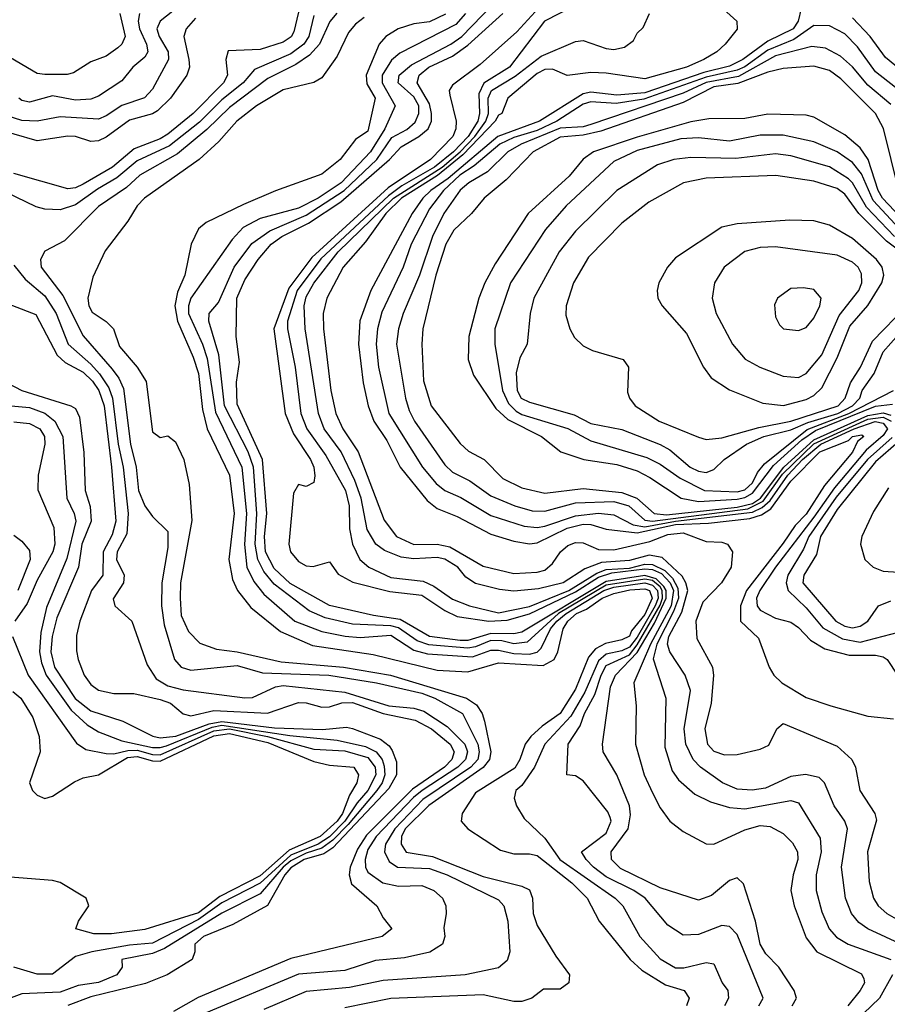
# Model space of a CAD drawing. Header units: inches. Extents: x 990535 to 1117859, y 769386 to 892122.
# Tile 380 of 656: x 1081005 to 1083261, y 795354 to 797914. Entities that reach past the tile are written whole.
import ezdxf

# ---------------------------------------------------------------- set-up
doc = ezdxf.new("R2010")
doc.units = ezdxf.units.IN
doc.header["$MEASUREMENT"] = 0
doc.layers.add('B0789', color=7, linetype='Continuous')

msp = doc.modelspace()

# ---------------------------------------------------------------- linework, layer by layer
at = {"layer": 'B0789', "color": 5}
for points, elevation in [([(1081447.8, 797972.2), (1081370.1, 797910), (1081361.1, 797890), (1081367.5, 797870), (1081391.2, 797830), (1081392.1, 797810), (1081350, 797733), (1081329.3, 797710.7), (1081270, 797691), (1081230, 797663.7), (1081210, 797655.4), (1081110, 797661.4), (1081050, 797650), (1081010, 797651.4), (1080950, 797670.5)], 2960), ([(1082926.5, 795350), (1082938.1, 795370), (1082870, 795535.3), (1082850, 795556.1), (1082830, 795558.5), (1082770, 795535.5), (1082730, 795533.8), (1082690, 795559.3), (1082630.8, 795630), (1082601.3, 795650), (1082530, 795684.8), (1082496.9, 795710), (1082477.4, 795730), (1082465.9, 795750), (1082530, 795799.1), (1082542.3, 795830), (1082539.7, 795839.7), (1082534, 795854), (1082470, 795934.8), (1082450, 795947.5), (1082427.3, 795950), (1082430.9, 796030), (1082462.3, 796077.7), (1082473.7, 796110), (1082500.5, 796159.5), (1082516.3, 796210), (1082530, 796234.5), (1082590, 796262.3), (1082610, 796288.3), (1082670, 796391.2), (1082676.4, 796410), (1082675.6, 796430), (1082670, 796439), (1082650, 796455.9), (1082630, 796459.2), (1082530, 796443.5), (1082405.7, 796370), (1082324.4, 796295.6), (1082290, 796290.7), (1082258.6, 796298.6), (1082230, 796299.6), (1082190, 796282.9), (1082170, 796279.4), (1082068.2, 796288.2), (1082038.7, 796298.7), (1081990, 796332.5), (1081970, 796337.6), (1081870, 796342.5), (1081799, 796359), (1081757.2, 796377.2), (1081666.5, 796446.5), (1081639.4, 796479.4), (1081623.8, 796510), (1081616.7, 796550), (1081621.5, 796630), (1081612.9, 796750), (1081598.9, 796790), (1081537.1, 796910), (1081522.2, 797042.2), (1081496.3, 797130), (1081497.6, 797150), (1081521.4, 797178.6), (1081562.9, 797270), (1081608.4, 797331.6), (1081654.9, 797365.1), (1081750, 797405.4), (1081848.5, 797470), (1081933.8, 797550), (1081972.4, 797607.6), (1082011.6, 797628.4), (1082033, 797647), (1082042.3, 797670), (1082042.4, 797690), (1082030, 797713.2), (1081989.3, 797750), (1081991.9, 797770), (1082023.4, 797796.6), (1082125.7, 797850), (1082154.3, 797870), (1082260.1, 797979.9)], 3160), ([(1082817.1, 797957.1), (1082869.4, 797910), (1082870, 797888.9), (1082839.4, 797850), (1082817.4, 797830), (1082783.9, 797810), (1082738.7, 797790), (1082630, 797760.3), (1082530, 797775.1), (1082490, 797776.3), (1082428.5, 797768.5), (1082390, 797784.9), (1082370, 797784), (1082350, 797773.8), (1082273.8, 797710), (1082258.6, 797670), (1082250, 797665.4), (1082241.4, 797650), (1082157.2, 797562.8), (1082091.1, 797508.9), (1081997.9, 797450), (1081957.2, 797410), (1081903.7, 797336.3), (1081845.8, 797270), (1081803.1, 797190), (1081794.2, 797150), (1081794.5, 797110), (1081813.4, 796950), (1081826.4, 796890), (1081844.6, 796850), (1081884.7, 796790), (1081952.7, 796612.7), (1081984.9, 796570), (1082030, 796549.3), (1082090, 796549.9), (1082123.3, 796543.3), (1082210, 796493.4), (1082290, 796473.5), (1082350, 796477.3), (1082370, 796483), (1082390, 796499.5), (1082410.6, 796530), (1082430, 796546.3), (1082450, 796554.7), (1082470, 796553.9), (1082510, 796536), (1082550, 796535.8), (1082643.1, 796556.9), (1082690, 796575.3), (1082730, 796579.4), (1082790, 796557), (1082830, 796555.7), (1082844.9, 796550), (1082858, 796530), (1082854.4, 796490), (1082829.4, 796450), (1082781, 796399), (1082762.4, 796350), (1082765, 796305), (1082805.9, 796230), (1082808.8, 796208.8), (1082802.9, 796137.1), (1082786, 796070), (1082793.4, 796030), (1082810, 796011.7), (1082837.7, 796002.3), (1082870, 796003.4), (1082930, 796016.8), (1082952.6, 796027.4), (1082973.3, 796070), (1082990, 796084.2), (1083130, 796025), (1083168, 795990), (1083178.2, 795970), (1083189.6, 795910), (1083228.4, 795850), (1083232.5, 795832.5), (1083208.7, 795750), (1083213.2, 795673.2), (1083224.6, 795630), (1083236.6, 795610), (1083259.3, 795590), (1083350, 795538.3)], 3280), ([(1081730, 797933.1), (1081717.8, 797882.2), (1081710.4, 797869.6), (1081690, 797855), (1081630, 797836), (1081547.2, 797832.8), (1081540.8, 797810), (1081545, 797770), (1081534.4, 797750), (1081455.5, 797670), (1081390, 797616), (1081370, 797604), (1081302.3, 797577.7), (1081246.1, 797530), (1081170, 797486.3), (1081150, 797477), (1081130, 797474.2), (1080990, 797514.2)], 3020), ([(1082345.5, 797934.5), (1082297.5, 797882.5), (1082202.5, 797797.5), (1082130, 797743.4), (1082121.5, 797730), (1082122.8, 797717.2), (1082140.1, 797650), (1082138.7, 797630), (1082130.6, 797610), (1082073.3, 797550), (1081963.1, 797476.9), (1081764.7, 797295.3), (1081704.4, 797215.6), (1081665.9, 797110), (1081695.5, 796890), (1081716.9, 796836.9), (1081761.2, 796770), (1081769.6, 796750), (1081772.2, 796727.8), (1081769.2, 796710.8), (1081750, 796700.4), (1081730, 796705.6), (1081717.1, 796682.9), (1081704.2, 796550), (1081709, 796530), (1081730, 796505), (1081750, 796493.7), (1081767.5, 796492.5), (1081810, 796504.2), (1081832.6, 796472.6), (1081871.3, 796451.3), (1081967, 796427), (1082050, 796417.2), (1082110, 796377.4), (1082142.5, 796362.5), (1082224.9, 796350), (1082272.3, 796352.3), (1082330, 796368.8), (1082450, 796426.3), (1082510, 796464.1), (1082544.7, 796475.3), (1082630, 796486), (1082650, 796484.6), (1082673.8, 796473.8), (1082696.4, 796450), (1082704.9, 796430), (1082698.8, 796390), (1082645.3, 796290), (1082601.5, 796190), (1082607.4, 796130), (1082605.6, 796030), (1082628.5, 795950), (1082650, 795903.3), (1082670, 795864.5), (1082694.8, 795830), (1082730, 795803.4), (1082790, 795770.8), (1082810, 795770.5), (1082890, 795807.2), (1082930, 795819.1), (1082956.1, 795816.1), (1082990, 795798), (1083014, 795774), (1083027.4, 795750), (1083027.8, 795730), (1083015.5, 795690), (1083009.5, 795650), (1083018.1, 795610), (1083050, 795526.5), (1083077.1, 795490), (1083193.1, 795433.1), (1083199.8, 795419.8), (1083201.3, 795410), (1083190.4, 795390), (1083157.9, 795350)], 3220), ([(1082448.9, 797951.1), (1082369.5, 797910), (1082278.3, 797790), (1082211.5, 797748.5), (1082198.6, 797721.4), (1082200.4, 797670), (1082196.1, 797650), (1082170.7, 797610), (1082132.5, 797570), (1082083.6, 797530), (1081998.4, 797481.6), (1081963.7, 797456.3), (1081787.5, 797292.5), (1081726.4, 797210), (1081701.4, 797130), (1081701.2, 797110), (1081721.3, 797010), (1081735.6, 796890), (1081751.8, 796850), (1081800.7, 796780.7), (1081851.6, 796690), (1081861.5, 796650), (1081862.7, 796590), (1081870.5, 796550.5), (1081889.3, 796510), (1081912.9, 796490), (1081970, 796463.7), (1082054, 796454), (1082081.4, 796441.4), (1082130, 796407.2), (1082174.4, 796390), (1082250, 796371.4), (1082330, 796388), (1082432.2, 796430), (1082505, 796475), (1082530, 796484.4), (1082590, 796488.1), (1082630, 796498.4), (1082650, 796497.2), (1082681.9, 796481.9), (1082702.1, 796462.1), (1082716.1, 796436.1), (1082717.3, 796410), (1082704.8, 796375.2), (1082661.8, 796290), (1082652, 796252), (1082684.5, 796150), (1082682.3, 796022.3), (1082701.2, 795961.2), (1082717.7, 795937.7), (1082760.2, 795900.2), (1082800.5, 795880.5), (1082850, 795865.1), (1082890, 795861.7), (1083010, 795884), (1083030, 795877.8), (1083085.8, 795785.8), (1083088.4, 795750), (1083075.7, 795690), (1083076, 795650), (1083090, 795594.4), (1083109.7, 795550), (1083128.1, 795528.1), (1083158.8, 795510), (1083270.1, 795470)], 3240), ([(1083036.8, 797943.2), (1083028.8, 797910), (1083015.7, 797890), (1082950, 797858.4), (1082885.3, 797810), (1082850, 797792.9), (1082783.8, 797776.2), (1082630, 797723.3), (1082557.7, 797717.7), (1082490, 797725.1), (1082470, 797721.4), (1082356.7, 797650), (1082248.2, 797610), (1082118.8, 797501.2), (1082073.9, 797470), (1082053, 797450), (1082025.3, 797410), (1081917.4, 797210), (1081889.2, 797130.8), (1081885.4, 797070), (1081897.5, 796970), (1081911, 796910), (1081925.9, 796870), (1081959.3, 796819.3), (1081993.7, 796750), (1082064, 796664), (1082090, 796642.6), (1082142, 796622), (1082230, 796576.4), (1082290, 796557.7), (1082330, 796551.2), (1082350, 796553.5), (1082428.4, 796591.6), (1082470, 796602.1), (1082490, 796601), (1082530, 796589.2), (1082610, 796579.9), (1082710, 796601.1), (1082795.4, 796604.6), (1082903.1, 796616.9), (1082933.8, 796626.2), (1082958.1, 796641.9), (1083010, 796714.4), (1083085.5, 796790), (1083160.1, 796819.9), (1083170, 796830), (1083194.3, 796834.3), (1083199.4, 796830), (1083183.1, 796816.9), (1083170, 796789.7), (1083097.1, 796702.9), (1083050, 796628.6), (1083020.9, 796599.1), (1082990, 796552.6), (1082894.9, 796430), (1082879.2, 796390), (1082879.3, 796350), (1082925.8, 796305.8), (1082953.2, 796230), (1082965.2, 796210), (1082986.2, 796190), (1083050, 796151.1), (1083113.4, 796130), (1083210, 796102.9), (1083276.3, 796096.3)], 3320), ([(1081265.6, 797930), (1081279.2, 797870), (1081270.1, 797850), (1081259.6, 797840.4), (1081230, 797818.8), (1081190, 797804.6), (1081144.4, 797775.6), (1081128.5, 797771.5), (1081070, 797771.5), (1081050, 797773.6), (1080896.1, 797863.9)], 2920), ([(1081770, 797924.8), (1081756.3, 797870), (1081743.8, 797850), (1081710, 797825.2), (1081615.5, 797784.5), (1081585.7, 797750), (1081530, 797705.2), (1081472.3, 797647.7), (1081394.4, 797585.6), (1081310, 797546.8), (1081257.5, 797502.5), (1081206.8, 797473.2), (1081150, 797432.7), (1081110, 797419.8), (1081070, 797421), (1081047.5, 797427.5), (1080917.5, 797490)], 3040), ([(1081461.9, 797918.1), (1081437.8, 797890), (1081431.9, 797870), (1081444.9, 797810), (1081446, 797790), (1081439.1, 797770), (1081397, 797710), (1081362.9, 797677.1), (1081350, 797668.8), (1081290, 797652.7), (1081230, 797608.2), (1081210, 797598.7), (1081190, 797597.1), (1081150, 797610.5), (1081130, 797610.8), (1081050, 797599), (1080930, 797633.2)], 2980), ([(1081316.5, 797930), (1081313.1, 797910), (1081316.6, 797890), (1081334.7, 797850), (1081337.6, 797830), (1081330, 797816.2), (1081298.6, 797790), (1081270, 797755), (1081210, 797714.7), (1081190, 797707.6), (1081150, 797704.7), (1081090, 797716.1), (1081030, 797699.8), (1081010, 797704), (1081002.9, 797710)], 2940), ([(1081829.2, 797930.8), (1081810.9, 797909.1), (1081784.7, 797850), (1081758.2, 797821.8), (1081722.8, 797797.2), (1081650, 797760.9), (1081550, 797685.3), (1081491.6, 797628.4), (1081414.9, 797565.1), (1081317.4, 797510), (1081282.3, 797477.7), (1081210, 797427.8), (1081121.4, 797338.6), (1081070, 797311.6), (1081058.9, 797290), (1081060.3, 797270), (1081116.7, 797196.7), (1081170, 797091.6), (1081245.5, 797005.5), (1081262.2, 796982.2), (1081274.5, 796954.5), (1081293.1, 796810), (1081308, 796750), (1081313.5, 796690), (1081330, 796649.5), (1081350, 796622), (1081390, 796582.8), (1081390, 796541.2), (1081374.3, 796450), (1081373.7, 796390), (1081380.2, 796340.2), (1081407.5, 796250), (1081425.1, 796230), (1081450, 796222.6), (1081570, 796234.3), (1081635.8, 796215.8), (1081808.7, 796210), (1081932.6, 796190), (1082050, 796162.7), (1082083.8, 796150), (1082156.2, 796110), (1082196.1, 796030), (1082199.5, 796010), (1082195.6, 795990), (1082177.9, 795970), (1082053.4, 795886.6), (1081980, 795810), (1081956, 795770), (1081953.5, 795750), (1081965.5, 795725.5), (1081987.4, 795710), (1082070, 795706.8), (1082116.4, 795690), (1082250, 795625.5), (1082263.9, 795610), (1082274.2, 795570), (1082279.6, 795490), (1082272.5, 795467.5), (1082250, 795449), (1082163, 795430), (1081950, 795415.7), (1081862.6, 795397.4), (1081750, 795386.8), (1081639.6, 795340.4)], 3060), ([(1081900.6, 797919.4), (1081877.8, 797902.2), (1081859.7, 797880.3), (1081830, 797819.4), (1081790, 797762.9), (1081769.3, 797750.7), (1081690, 797731.6), (1081620.8, 797690), (1081569.3, 797650), (1081522.7, 797597.3), (1081471.2, 797550), (1081329, 797450), (1081310.4, 797430), (1081286.4, 797390), (1081227.3, 797312.7), (1081195.3, 797244.7), (1081181.8, 797190), (1081184.4, 797170), (1081193.5, 797153.5), (1081230, 797129), (1081248.7, 797110), (1081264.3, 797064.3), (1081310.3, 797010), (1081333.4, 796973.4), (1081350, 796842), (1081370, 796827.4), (1081390, 796831.8), (1081410, 796816.5), (1081431.7, 796770), (1081445.7, 796705.7), (1081452, 796612), (1081422.7, 796450), (1081421.7, 796410), (1081425, 796365), (1081443.5, 796323.5), (1081473.2, 796293.2), (1081516.8, 796276.8), (1081570, 796270.2), (1081684.6, 796244.6), (1081847.1, 796230), (1081969.1, 796210), (1082166.7, 796150), (1082192.5, 796132.5), (1082207.5, 796110), (1082213.3, 796090), (1082230.2, 796010.2), (1082226.2, 795990), (1082210.1, 795969.9), (1082068.9, 795871.1), (1082007.5, 795810), (1081997.3, 795790), (1081996.6, 795770), (1082010, 795749.4), (1082078.3, 795738.3), (1082210, 795686.1), (1082310, 795660.8), (1082330, 795651.8), (1082337.9, 795630), (1082340.2, 795590), (1082350, 795558.4), (1082398.6, 795478.6), (1082434.3, 795430), (1082432.7, 795410), (1082410, 795393.5), (1082366.6, 795393.4), (1082336.5, 795370), (1082310, 795361.4), (1082290, 795361.5), (1082210, 795378.4), (1081970, 795369), (1081850, 795344.4)], 3080), ([(1082111.7, 797928.3), (1082070, 797908.1), (1082030, 797903), (1081988.8, 797890), (1081956.5, 797870), (1081939.1, 797850), (1081905.3, 797770), (1081907.2, 797747.2), (1081929.4, 797710), (1081910, 797624.4), (1081877.8, 797602.2), (1081837.9, 797550), (1081790, 797511.9), (1081670, 797469.1), (1081586.4, 797433.6), (1081490, 797386.7), (1081470.1, 797370), (1081450.7, 797330), (1081434.1, 797250), (1081414.8, 797205.2), (1081407.9, 797170), (1081415.4, 797130), (1081456.3, 797036.3), (1081470, 796994), (1081480.5, 796900.5), (1081491.9, 796850), (1081550.6, 796730), (1081562.2, 796630), (1081548.5, 796510), (1081558.1, 796458.1), (1081570.9, 796430), (1081605.7, 796385.7), (1081683, 796323), (1081766.4, 796286.4), (1081923.7, 796263.7), (1082090, 796222.5), (1082170, 796218.1), (1082250, 796241.4), (1082365.7, 796234.3), (1082394.4, 796250), (1082404.1, 796270), (1082417.9, 796330), (1082429.7, 796350), (1082452.8, 796370), (1082478.6, 796381.4), (1082519.6, 796410), (1082550, 796421.8), (1082591.2, 796431.2), (1082630, 796433.7), (1082642.5, 796430), (1082649, 796410), (1082630, 796367.7), (1082595.4, 796324.6), (1082590, 796311.3), (1082570, 796301.1), (1082528.1, 796291.9), (1082502.1, 796277.9), (1082483.7, 796256.3), (1082450, 796173.1), (1082410, 796110.3), (1082363, 796077), (1082334.1, 796050), (1082318.9, 796030), (1082304.9, 795990), (1082292, 795968), (1082190, 795903.4), (1082155.3, 795850), (1082152.4, 795830), (1082170.1, 795810.1), (1082254.7, 795754.7), (1082290, 795744.7), (1082330, 795745.3), (1082350, 795740.3), (1082440.1, 795670), (1082479.9, 795630), (1082511.7, 795570), (1082592.4, 795470), (1082622.3, 795442.3), (1082684.1, 795404.1), (1082732.5, 795390), (1082745.4, 795370), (1082738.6, 795350)], 3120), ([(1082164, 797930), (1082138.9, 797901.1), (1081993.5, 797826.5), (1081971.7, 797808.3), (1081947, 797770), (1081947.6, 797750), (1081981, 797690), (1081953.9, 797630), (1081917.1, 797570), (1081840.5, 797490), (1081780.9, 797450), (1081730, 797423.4), (1081630, 797397.1), (1081586.2, 797373.8), (1081557.6, 797342.4), (1081450, 797190), (1081443.5, 797170), (1081443.6, 797150), (1081480.5, 797070), (1081492.7, 797032.7), (1081513.7, 796893.7), (1081582, 796750), (1081594.4, 796630), (1081589.2, 796549.2), (1081595.2, 796490), (1081613.4, 796453.4), (1081640, 796420), (1081720.1, 796350), (1081790, 796322.9), (1081851.1, 796311.1), (1081890, 796307.6), (1081970, 796313.3), (1082030, 796274.8), (1082065.3, 796265.3), (1082182.4, 796257.6), (1082230, 796274.4), (1082250, 796274.9), (1082290, 796265.5), (1082330, 796264.5), (1082350.4, 796269.6), (1082360.5, 796279.5), (1082384.7, 796330), (1082401.7, 796350), (1082426.1, 796370), (1082523.9, 796430), (1082550, 796438.1), (1082630, 796449.6), (1082650, 796443.7), (1082663.3, 796430), (1082665, 796410), (1082657, 796390), (1082610, 796308.8), (1082590, 796282.1), (1082570, 796272.5), (1082530, 796264.3), (1082510, 796247.1), (1082474.2, 796165.8), (1082437.4, 796102.6), (1082370.3, 796030), (1082343.7, 795970), (1082310, 795922.9), (1082294.6, 795910), (1082290.7, 795890), (1082296.8, 795870), (1082316.7, 795836.7), (1082370, 795785.4), (1082408.8, 795730), (1082553.5, 795630), (1082572.9, 795610), (1082617.3, 795530), (1082670, 795472), (1082710, 795448.9), (1082731.5, 795448.5), (1082790, 795462.9), (1082810, 795458.8), (1082831.3, 795410), (1082845.8, 795390), (1082847.3, 795370), (1082837.1, 795350)], 3140), ([(1083013.6, 795350), (1083024.8, 795370), (1083018.5, 795390), (1082978.4, 795450), (1082945, 795485), (1082930.3, 795510), (1082918.2, 795570), (1082886.9, 795666.9), (1082870, 795682.4), (1082850, 795675.4), (1082803.3, 795636.7), (1082770, 795624.2), (1082670, 795656.7), (1082567.1, 795707.1), (1082543.8, 795730), (1082542.5, 795750), (1082586.8, 795810), (1082593.3, 795846.7), (1082590, 795870), (1082557.1, 795950), (1082521.6, 796010), (1082519.9, 796030), (1082540.8, 796179.2), (1082554.1, 796210), (1082610, 796268.2), (1082655.5, 796344.5), (1082685.9, 796410), (1082685.4, 796430), (1082679.9, 796439.9), (1082659.9, 796459.9), (1082630, 796468.7), (1082530, 796453.5), (1082310, 796321.6), (1082290, 796316.7), (1082230, 796317.6), (1082170, 796299.6), (1082150, 796299.5), (1082070.5, 796310.5), (1081994, 796354), (1081924.4, 796364.4), (1081810, 796390.8), (1081707.9, 796447.9), (1081666.8, 796486.8), (1081644.3, 796530), (1081641.5, 796570), (1081647.1, 796630), (1081636, 796770), (1081570, 796914.6), (1081568.8, 796971.2), (1081576.6, 797023.4), (1081567.7, 797090), (1081569.1, 797190), (1081590, 797237.9), (1081624.9, 797290), (1081658.8, 797330), (1081686.2, 797350), (1081755.6, 797384.4), (1081839.6, 797440.4), (1081966.2, 797550), (1081996.4, 797583.6), (1082042.8, 797610), (1082066.8, 797630), (1082075.7, 797650), (1082075.7, 797670), (1082070, 797694.8), (1082038.3, 797750), (1082043.4, 797770), (1082069, 797790), (1082130, 797819.2), (1082170, 797847.5), (1082261.2, 797930)], 3180), ([(1083339, 795490), (1083210, 795550.1), (1083186.3, 795566.2), (1083167.3, 795590), (1083152.1, 795630), (1083141.2, 795710), (1083156.7, 795810), (1083150.1, 795830), (1083122.7, 795870), (1083096.9, 795930), (1083083.7, 795943.7), (1083048.3, 795951.7), (1083010, 795946.1), (1082944, 795916), (1082909.1, 795910.9), (1082870, 795913), (1082831.8, 795930), (1082775, 795970), (1082756, 795990), (1082737, 796030), (1082732.7, 796070), (1082749.3, 796170), (1082734.7, 796210), (1082695.5, 796270), (1082688.8, 796290), (1082693, 796310), (1082726.5, 796373.5), (1082741.7, 796430), (1082737.2, 796450), (1082727.1, 796467.1), (1082675.3, 796515.3), (1082641.9, 796521.9), (1082590, 796507.9), (1082517.9, 796502.1), (1082474, 796486), (1082418.1, 796450), (1082353.8, 796433.8), (1082290, 796428.4), (1082252.4, 796432.4), (1082190, 796448), (1082164.7, 796464.7), (1082143.9, 796490), (1082110, 796511), (1082090, 796515.2), (1082030, 796512.4), (1081996.5, 796516.5), (1081953.4, 796533.4), (1081930.8, 796550), (1081908.4, 796588.4), (1081892.3, 796670), (1081876, 796716), (1081841, 796790), (1081796.6, 796850), (1081782, 796890), (1081747.4, 797110), (1081744.7, 797170), (1081750, 797192.9), (1081770, 797228.8), (1081832.5, 797310), (1081977.1, 797450), (1082103.5, 797530), (1082150.4, 797570), (1082188.3, 797610), (1082217, 797650), (1082223.9, 797670), (1082223.1, 797710), (1082231.6, 797730), (1082293.3, 797766.7), (1082360.6, 797819.4), (1082450, 797857.2), (1082470, 797860.1), (1082530, 797838.7), (1082550, 797836.7), (1082577.6, 797842.4), (1082600.5, 797859.5), (1082610, 797879), (1082626.2, 797893.8), (1082642, 797930)], 3260), ([(1083310, 797771.6), (1083255.6, 797815.6), (1083215.8, 797870), (1083170, 797918.3)], 3320), ([(1083301.9, 797721.9), (1083230, 797778.6), (1083183.5, 797843.5), (1083150, 797876.9), (1083110, 797897.6), (1083070, 797898.4), (1083017.8, 797862.2), (1082950, 797834.4), (1082890, 797791.2), (1082870, 797782.2), (1082790, 797764.4), (1082627.6, 797707.6), (1082556, 797696), (1082490, 797700.1), (1082470, 797694.4), (1082401.1, 797650), (1082350, 797625.9), (1082290, 797607.2), (1082253.2, 797590), (1082186.1, 797533.9), (1082149.5, 797510), (1082106.6, 797470), (1082070, 797422.3), (1082023, 797330), (1082001.9, 797270), (1081946.5, 797153.5), (1081934.8, 797110), (1081931.9, 797070), (1081937.5, 797010), (1081964.6, 796890), (1082051.9, 796750), (1082087.8, 796707.8), (1082110, 796689.5), (1082151.9, 796671.9), (1082230, 796624.8), (1082316.6, 796596.6), (1082350, 796593.6), (1082370, 796597.1), (1082450, 796623.6), (1082510, 796631.2), (1082550, 796626.8), (1082600.3, 796600.3), (1082630, 796595.4), (1082710, 796610.2), (1082910, 796633.8), (1082934.9, 796645.1), (1082956, 796664), (1083002, 796730), (1083040.1, 796770), (1083087.5, 796810), (1083174.8, 796850), (1083228.9, 796868.9), (1083250, 796865.2), (1083261.5, 796850), (1083250, 796832.9), (1083205.6, 796794.4), (1083123.2, 796696.8), (1083070, 796620.1), (1082969.7, 796490.3), (1082928.9, 796430), (1082920.6, 796410), (1082922.2, 796390), (1082930, 796378.2), (1082970, 796357.8), (1083010, 796347.3), (1083030, 796333.4), (1083060.7, 796300.7), (1083097.8, 796277.8), (1083161.7, 796261.7), (1083230, 796261.5), (1083250, 796257.4), (1083259.9, 796250), (1083287.5, 796210)], 3340), ([(1083270, 797693.1), (1083210, 797743.5), (1083170, 797791.5), (1083139.2, 797819.2), (1083099.5, 797839.5), (1083064.1, 797844.1), (1082970, 797820.2), (1082873.9, 797766.1), (1082790, 797750.4), (1082730, 797722.7), (1082490, 797641), (1082470, 797635), (1082410, 797631.8), (1082308.9, 797590), (1082273.6, 797570), (1082221.4, 797518.6), (1082172.3, 797490), (1082150, 797470.4), (1082107.5, 797410), (1082078.2, 797350), (1082044.6, 797250), (1082001.7, 797150), (1081989.8, 797110), (1081984.9, 797070), (1082007.6, 796930), (1082017.5, 796897.5), (1082031.7, 796870), (1082110, 796756.6), (1082130, 796737.7), (1082174.9, 796714.9), (1082230, 796676.2), (1082292.2, 796650), (1082337.1, 796637.1), (1082370, 796635.6), (1082450, 796657.3), (1082550, 796660.9), (1082589, 796650), (1082630, 796612.8), (1082650.1, 796610.1), (1082898.2, 796641.8), (1082937.8, 796662.2), (1082988, 796732), (1083070, 796810.9), (1083210, 796875.5), (1083250, 796880), (1083270.7, 796870)], 3360), ([(1083290.6, 797470), (1083250.9, 797630.9), (1083230, 797669.6), (1083139.7, 797759.7), (1083110, 797781.6), (1083070, 797792.7), (1082990, 797786.6), (1082950, 797777.4), (1082871.9, 797748.1), (1082810, 797739.6), (1082730, 797698.3), (1082516.1, 797623.9), (1082470, 797613.5), (1082410, 797608.8), (1082339.7, 797570), (1082270, 797497.7), (1082212.1, 797450), (1082179.4, 797410), (1082133.6, 797366.4), (1082112.7, 797330), (1082086.4, 797250), (1082053, 797110), (1082050.1, 797069.9), (1082055, 796975), (1082074.6, 796910), (1082150, 796811.7), (1082171.6, 796791.6), (1082212.5, 796770), (1082260.7, 796720.7), (1082310, 796696.8), (1082370, 796682.4), (1082470, 796695.3), (1082570, 796684.5), (1082609.6, 796669.6), (1082654.2, 796630), (1082686.3, 796626.3), (1082870, 796646.3), (1082910, 796656.3), (1082931.2, 796670), (1082991.2, 796750), (1083070, 796821.3), (1083210, 796884.8), (1083250, 796891.7), (1083270, 796885.8)], 3380), ([(1083310, 797384.8), (1083247.7, 797450), (1083236.8, 797470), (1083210.7, 797550.7), (1083190, 797580.4), (1083150, 797614.9), (1083070, 797660.8), (1083050, 797665.4), (1082950, 797668.5), (1082890, 797657.2), (1082796.3, 797656.3), (1082750, 797648.4), (1082610, 797608.3), (1082496.8, 797570), (1082470, 797551.2), (1082433.2, 797506.8), (1082327.3, 797410), (1082240.7, 797279.3), (1082213.8, 797230), (1082198.4, 797190), (1082172.8, 797090), (1082171.1, 797030), (1082184.6, 796990), (1082242.9, 796902.9), (1082274, 796874), (1082361.7, 796830), (1082411.6, 796790), (1082471.3, 796770), (1082557.1, 796757.1), (1082610, 796740.6), (1082643.6, 796723.6), (1082724.4, 796670), (1082770, 796660.7), (1082870, 796667.4), (1082890, 796671.3), (1082910, 796682.9), (1082964.9, 796755.1), (1083038.3, 796821.7), (1083073.9, 796846.1), (1083230, 796909.4), (1083274.2, 796914.2)], 3420), ([(1083292.2, 797370), (1083223.6, 797443.6), (1083193.1, 797513.1), (1083170, 797542.5), (1083130, 797570), (1083070, 797596.5), (1082990, 797613.5), (1082930, 797613.4), (1082850, 797598.4), (1082770, 797606.3), (1082724, 797604), (1082610, 797574.1), (1082550, 797544.8), (1082426, 797430), (1082371.9, 797368.1), (1082280.8, 797230), (1082240.4, 797110), (1082240.1, 797070), (1082260, 796950), (1082275.5, 796915.5), (1082295.8, 796895.8), (1082310, 796887.3), (1082430, 796850.9), (1082490, 796818.9), (1082635.7, 796775.7), (1082670, 796758.5), (1082721.9, 796721.9), (1082785.5, 796690), (1082870, 796686.2), (1082890, 796691.3), (1082910, 796709.7), (1082923.2, 796736.8), (1082941, 796759), (1083051.9, 796848.1), (1083160.9, 796890), (1083276.6, 796950)], 3440), ([(1083279.5, 797350), (1083206.1, 797426.1), (1083170, 797489.7), (1083159.9, 797499.9), (1083110, 797531.1), (1083010, 797559.9), (1082970, 797564.7), (1082866.9, 797553.1), (1082750, 797555.4), (1082706, 797550), (1082663.5, 797536.5), (1082557, 797470), (1082450, 797364.1), (1082407.8, 797310), (1082341.2, 797190), (1082332.3, 797150), (1082324.5, 797070), (1082305.6, 797034.4), (1082295.8, 796995.8), (1082298.3, 796950), (1082308.7, 796930), (1082330, 796919), (1082446.1, 796886.1), (1082490, 796864.3), (1082570, 796848.6), (1082670, 796809.1), (1082695.6, 796795.6), (1082747.7, 796750), (1082770, 796739.6), (1082790, 796736.9), (1082810, 796744), (1082836.5, 796770), (1082894.2, 796810), (1082939.6, 796830), (1083010, 796847.2), (1083053.9, 796866.1), (1083132.4, 796890), (1083170, 796910), (1083188.8, 796930), (1083195.5, 796950), (1083226.1, 796993.9), (1083250, 797050.4), (1083290, 797095.5)], 3460), ([(1083321.7, 797290), (1083258.3, 797338.3), (1083186.5, 797410), (1083150, 797460), (1083130, 797475.3), (1083070, 797494.2), (1082970.9, 797509.1), (1082790, 797501.4), (1082730.6, 797489.4), (1082640.7, 797439.3), (1082570, 797384.7), (1082483.8, 797296.2), (1082444.9, 797230), (1082425.8, 797170), (1082425.2, 797145.2), (1082435.3, 797110), (1082447.7, 797087.7), (1082470, 797066), (1082493.9, 797053.9), (1082574, 797030), (1082587.7, 797010), (1082585.5, 796945.5), (1082590.1, 796930), (1082605, 796910), (1082667.8, 796870), (1082770, 796828.5), (1082790, 796822.6), (1082830, 796826.9), (1082926.7, 796853.3), (1083010, 796869.6), (1083132.6, 796910), (1083150.9, 796930), (1083165.3, 796970), (1083191.3, 797010), (1083222.3, 797077.7), (1083311.7, 797170)], 3480), ([(1080990, 797275.2), (1081019.3, 797239.3), (1081070, 797195.9), (1081100.1, 797150), (1081130.8, 797070), (1081190, 797018.4), (1081212.7, 796992.7), (1081236.6, 796956.6), (1081246, 796930), (1081261.3, 796810), (1081273.8, 796750), (1081286.8, 796630), (1081283, 796577), (1081258.3, 796530), (1081256.4, 796510), (1081276.4, 796470), (1081274.5, 796450), (1081248.1, 796408.1), (1081252.2, 796390), (1081296.6, 796350), (1081336.4, 796236.4), (1081359.8, 796199.8), (1081390, 796182.2), (1081430, 796171.3), (1081590, 796151), (1081610, 796151.7), (1081670, 796178.9), (1081690, 796182.6), (1081850, 796165.3), (1081964.8, 796130), (1082030, 796123.6), (1082055.7, 796115.7), (1082116.3, 796076.3), (1082162.6, 796030), (1082168.9, 796010), (1082163.6, 795990), (1082144.3, 795970), (1082051, 795910), (1082028.9, 795891.1), (1081931.6, 795790), (1081910, 795756.1), (1081903, 795730), (1081903.6, 795710), (1081910, 795697.7), (1081949.4, 795669.4), (1081990, 795660.7), (1082050, 795662.8), (1082082, 795650), (1082103.9, 795630), (1082112.6, 795610), (1082114, 795590), (1082107.8, 795552.2), (1082110.1, 795530), (1082104.2, 795510), (1082070.9, 795489.1), (1082005.4, 795474.6), (1081930, 795467.6), (1081850, 795441.5), (1081730, 795432.1), (1081490, 795331.7)], 3040), ([(1080936, 797190), (1081047.2, 797147.2), (1081102, 797042), (1081122.7, 797022.7), (1081170, 796997), (1081193.8, 796973.8), (1081210.6, 796950), (1081224.5, 796910), (1081243.7, 796750), (1081254.5, 796610), (1081245.4, 796574.6), (1081221.5, 796530), (1081221.1, 796470), (1081191.9, 796430), (1081160.9, 796350), (1081152.7, 796312.7), (1081152.6, 796272.6), (1081156.6, 796250), (1081172.5, 796210), (1081190, 796185.4), (1081210, 796170.3), (1081250, 796161.8), (1081301.5, 796161.5), (1081370, 796146.4), (1081397, 796137), (1081430, 796109), (1081450, 796104), (1081510, 796117.7), (1081649.3, 796110.7), (1081730, 796138.7), (1081750, 796137.9), (1081790, 796126.1), (1081810, 796127.5), (1081842.1, 796137.9), (1081870, 796138.3), (1081950, 796109.6), (1082032.9, 796092.9), (1082075.7, 796070), (1082123.9, 796030), (1082134.1, 796010), (1082128.4, 795990), (1082109.2, 795970), (1082026.5, 795913.5), (1081906.2, 795793.8), (1081882.8, 795757.2), (1081864.4, 795710), (1081861.6, 795690), (1081867.3, 795667.3), (1081933.2, 795610), (1081950, 795578.7), (1081972.3, 795550), (1081947.2, 795530), (1081710, 795472.8), (1081468.8, 795371.2), (1081404.5, 795335.5)], 3020), ([(1080957.8, 796977.8), (1081010.7, 796950), (1081138, 796910), (1081150, 796903), (1081160.4, 796880.4), (1081171.9, 796788.1), (1081175.1, 796690), (1081187.9, 796647.9), (1081190.9, 796610), (1081166.1, 796550), (1081157.4, 796490), (1081101, 796359), (1081089.3, 796310), (1081085.5, 796270), (1081095.2, 796230), (1081148.7, 796148.7), (1081190, 796116.4), (1081273.3, 796090), (1081351.3, 796051.3), (1081370, 796046.8), (1081410.7, 796050.7), (1081497.2, 796082.8), (1081530, 796088.8), (1081667.3, 796072.7), (1081791.9, 796068.1), (1081854.3, 796074.3), (1081870, 796070.7), (1081943.1, 796043.1), (1081965.6, 796025.6), (1081973.5, 796013.5), (1081984.6, 795984.6), (1081984.8, 795950), (1081964.7, 795915.3), (1081819.2, 795760.8), (1081795.3, 795744.7), (1081744.4, 795730), (1081710, 795708.7), (1081694.3, 795690), (1081649.3, 795610.7), (1081558.9, 795561.1), (1081482.4, 795530), (1081460.1, 795510), (1081460.2, 795490), (1081453.2, 795470), (1081387.9, 795430), (1081331.9, 795408.1), (1081190, 795373.6), (1081130, 795351.1)], 2980), ([(1080934.2, 796914.2), (1081030, 796905.1), (1081070, 796890.8), (1081095.9, 796870), (1081117, 796830), (1081127, 796670), (1081146.7, 796630), (1081150.7, 796610), (1081127.2, 796512.8), (1081074.7, 796385.3), (1081059.4, 796320.6), (1081056.1, 796270), (1081061.3, 796241.3), (1081073.7, 796210), (1081138.9, 796118.9), (1081180.1, 796080.1), (1081210, 796062), (1081270, 796039.1), (1081350, 796021.8), (1081370, 796021.1), (1081386.2, 796026.2), (1081505.6, 796074.4), (1081530, 796079.4), (1081707.2, 796052.8), (1081830, 796040.6), (1081903.8, 796023.8), (1081931.4, 796010), (1081947.3, 795990), (1081952.8, 795972.8), (1081953.9, 795950), (1081946.9, 795930), (1081933.1, 795910), (1081859.1, 795820.9), (1081819.2, 795780.8), (1081790, 795759.7), (1081750, 795746.8), (1081710, 795727.1), (1081690, 795710), (1081630, 795641.2), (1081530, 795590.9), (1081381.4, 795498.6), (1081350, 795485.5), (1081270.7, 795470), (1081271, 795450), (1081257.8, 795430), (1081210, 795410.2), (1081157.3, 795402.7), (1081110, 795385.7), (1081010, 795381.2), (1080950, 795358.7)], 2960), ([(1080990, 796867.9), (1081030, 796863.7), (1081056.9, 796850), (1081069.1, 796830), (1081070, 796810), (1081053, 796730), (1081051.6, 796691.6), (1081093.6, 796593.6), (1081096, 796550), (1081091.2, 796530), (1081050, 796456.6), (1081024, 796396), (1080992.1, 796350)], 2940), ([(1083272.9, 796827.1), (1083209.3, 796770.7), (1083127.7, 796672.3), (1083057, 796570), (1083042.8, 796537.2), (1083002.1, 796470), (1082997.5, 796450), (1083003.2, 796430), (1083050, 796384.7), (1083092.6, 796332.6), (1083144, 796304), (1083190, 796295), (1083290, 796321.7)], 3360), ([(1083290, 796816.5), (1083230, 796764.5), (1083130, 796640.6), (1083087.2, 796570), (1083076.9, 796523.1), (1083043.8, 796470), (1083041, 796450), (1083126.4, 796350), (1083150, 796336.9), (1083170, 796332.3), (1083190, 796336.7), (1083209.9, 796350), (1083237.5, 796390), (1083270, 796402.8)], 3380), ([(1083263.6, 796696.4), (1083224.5, 796635.5), (1083194.4, 796570), (1083190.6, 796550), (1083202.6, 796510), (1083223.6, 796490), (1083250, 796480), (1083290, 796477.8)], 3420), ([(1080990, 796573.8), (1081010, 796557.9), (1081030, 796533.4), (1081031.7, 796510), (1080999.8, 796430)], 2920), ([(1080986, 796310), (1081027, 796210), (1081152.5, 796032.5), (1081176.5, 796016.5), (1081230, 796006.2), (1081250, 796005.3), (1081286.1, 796013.9), (1081310, 796014.5), (1081350, 796002.9), (1081370, 796002.6), (1081510, 796064.4), (1081550, 796069.6), (1081649.5, 796050), (1081770, 796017.1), (1081850, 796012.9), (1081910, 795995.2), (1081929, 795970), (1081930.8, 795950), (1081910.1, 795910), (1081882, 795878), (1081850.1, 795829.9), (1081810, 795789.5), (1081780.6, 795770), (1081710, 795741.8), (1081630, 795668.8), (1081530, 795617.7), (1081470, 795574.2), (1081350, 795512.8), (1081290, 795507.8), (1081192.3, 795490), (1081150, 795477.7), (1081090, 795432.1), (1081050, 795432.4), (1080990, 795450.4)], 2940), ([(1080987.1, 796167.1), (1081007.9, 796150), (1081039.4, 796099.4), (1081055.4, 796050), (1081057.9, 796010), (1081030.2, 795930), (1081038.2, 795910), (1081050, 795897.7), (1081070, 795889), (1081090, 795894.7), (1081147.5, 795932.5), (1081170, 795942.2), (1081210, 795950.6), (1081284.8, 795995.2), (1081310, 795998.5), (1081350, 795986.6), (1081370, 795986.2), (1081510, 796051.9), (1081550, 796057.6), (1081650, 796034.4), (1081770, 795984.7), (1081810, 795975.8), (1081873.9, 795970), (1081885.4, 795950), (1081881.5, 795930), (1081862.4, 795897.6), (1081843.8, 795850), (1081830.1, 795830.1), (1081786.4, 795790), (1081705.4, 795754.6), (1081630, 795687.5), (1081525.5, 795634.5), (1081470, 795592), (1081330, 795548), (1081243.2, 795536.8), (1081197.4, 795537.4), (1081150.9, 795550), (1081157.9, 795570), (1081184.6, 795610), (1081178.1, 795630), (1081110, 795670.9), (1081090, 795676), (1080970, 795685.1)], 2920), ([(1083274.5, 795430), (1083240.2, 795370), (1083094.6, 795230)], 3240)]:
    msp.add_lwpolyline(points, dxfattribs=dict(at, elevation=elevation))
for points, elevation in [([(1083007, 797393), (1082870, 797383), (1082830, 797374.2), (1082710, 797294.7), (1082689.5, 797270), (1082666.6, 797230), (1082662, 797210), (1082664, 797190), (1082675.7, 797170), (1082738.1, 797098.1), (1082783.1, 797010), (1082802.6, 796982.6), (1082850, 796951.5), (1082937.2, 796917.2), (1082991.1, 796911.1), (1083050, 796926.3), (1083070, 796937.1), (1083090, 796957), (1083130, 797034.4), (1083162.8, 797117.2), (1083210, 797170.4), (1083246.7, 797230), (1083251.2, 797250), (1083247.3, 797270), (1083232.8, 797290), (1083170, 797344.9), (1083110, 797379.8), (1083070, 797390.6)], 3520), ([(1082970, 797323.3), (1082930, 797321.8), (1082890, 797311.3), (1082836.6, 797270), (1082811.4, 797230), (1082805, 797190), (1082815.8, 797150), (1082858.3, 797070), (1082890.8, 797030.8), (1082929.1, 797010), (1082990, 796987.2), (1083030, 796983.8), (1083050, 796994.1), (1083090, 797042.5), (1083135.6, 797144.4), (1083186.9, 797210), (1083194.7, 797230), (1083193.5, 797253.5), (1083184.7, 797270), (1083170, 797283.1), (1083130, 797301.5)], 3540), ([(1083043, 797217), (1083010, 797215), (1082975.3, 797190), (1082967.4, 797172.6), (1082970, 797141), (1082980.3, 797120.3), (1082990.7, 797110), (1083030, 797105.6), (1083050, 797113.4), (1083070, 797138), (1083084.9, 797170), (1083088.9, 797190), (1083070, 797212)], 3560)]:
    msp.add_lwpolyline(points, close=True, dxfattribs=dict(at, elevation=elevation))

doc.saveas('drawing.dxf')
